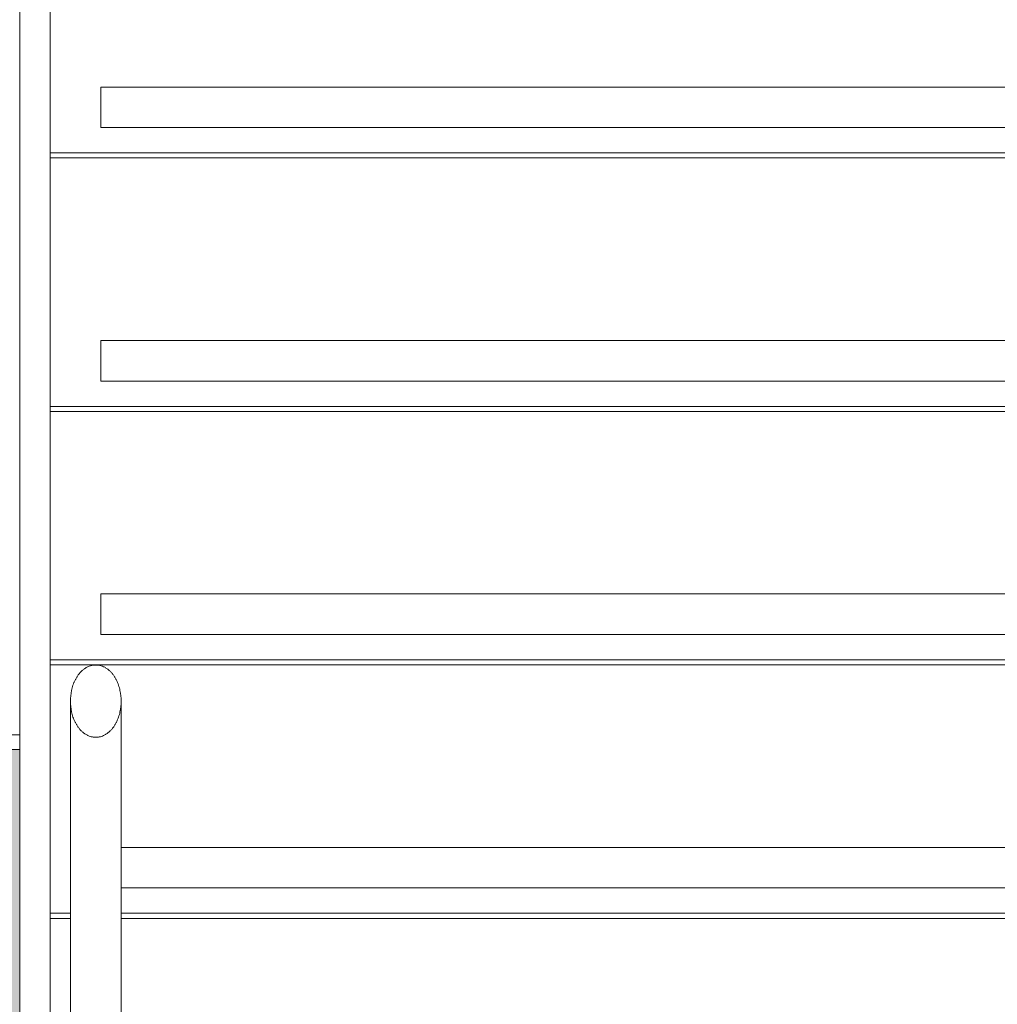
# Model space of a CAD drawing. Header units: millimetres. Extents: x -281 to 121694, y -16481 to 65128.
# Tile 646 of 1056: x 20740 to 21704, y 26640 to 27611. Entities that reach past the tile are written whole.
import ezdxf

# ---------------------------------------------------------------- set-up
doc = ezdxf.new("R2010")
doc.units = ezdxf.units.MM
doc.layers.add('A--L28__Hoofddraagconstructies', color=3, linetype='Continuous', lineweight=5)
doc.layers.add('A--L34__BalustradesLeuningen', color=1, linetype='Continuous', lineweight=5)

# ---------------------------------------------------------------- blocks, each defined once
blk = doc.blocks.new('NLRS_24_10_SF_3_stringer_gen_cpz - NLRS_24_10_xx_stringer v_v_ glazen leuning_gen_cpz-V71-L_80_ 12')
at = {"layer": 'A--L28__Hoofddraagconstructies'}
for p, q in [((-85, 0), (-85, -964.29)), ((-35, -964.29), (-35, 0)), ((-15, -2000), (-15, 0)), ((15, -930.95), (15, -2000))]:
    blk.add_line(p, q, dxfattribs=at)
for points in [[(-35, -964.29), (-34.98, -960.68), (-35.55, -955.44), (-37.21, -949.4), (-38.45, -946.05), (-39.38, -944.05), (-40.2, -942.49), (-41.07, -940.94), (-42.26, -939.03), (-43.6, -937.24), (-44.76, -935.92), (-45.68, -934.99), (-46.66, -934.11), (-48.04, -932.95), (-49.9, -931.6), (-52.27, -930.25), (-54.29, -929.46), (-55.96, -929.06), (-57.71, -928.76), (-60, -928.62), (-62.28, -928.76), (-64.04, -929.06), (-65.71, -929.46), (-67.73, -930.25), (-70.1, -931.61), (-71.96, -932.96), (-73.34, -934.11), (-74.32, -935), (-75.24, -935.92), (-76.4, -937.24), (-77.73, -939.03), (-78.92, -940.93), (-79.8, -942.48), (-80.41, -943.65), (-80.99, -944.84), (-81.7, -946.46), (-82.79, -949.4), (-84.45, -955.44), (-85.02, -960.68), (-85, -964.29)], [(-85, -964.29), (-85.02, -967.89), (-84.45, -973.14), (-82.79, -979.17), (-81.55, -982.52), (-80.62, -984.52), (-79.8, -986.08), (-78.93, -987.64), (-77.74, -989.54), (-76.4, -991.33), (-75.24, -992.66), (-74.32, -993.58), (-73.34, -994.46), (-71.96, -995.62), (-70.1, -996.97), (-67.73, -998.32), (-65.71, -999.11), (-64.04, -999.51), (-62.29, -999.81), (-60, -999.95), (-57.72, -999.81), (-55.96, -999.51), (-54.29, -999.11), (-52.27, -998.32), (-49.9, -996.97), (-48.04, -995.62), (-46.66, -994.46), (-45.68, -993.58), (-44.76, -992.65), (-43.6, -991.33), (-42.27, -989.54), (-41.08, -987.64), (-40.2, -986.09), (-39.59, -984.92), (-39.01, -983.74), (-38.3, -982.11), (-37.21, -979.17), (-35.55, -973.13), (-34.98, -967.89), (-35, -964.29)]]:
    blk.add_open_spline(points, degree=3, knots=[0, 0, 0, 0, 0.111111, 0.166667, 0.194444, 0.222222, 0.236111, 0.25, 0.277778, 0.305556, 0.319444, 0.333333, 0.347222, 0.361111, 0.388889, 0.416667, 0.444444, 0.458333, 0.472222, 0.5, 0.527778, 0.541667, 0.555556, 0.583333, 0.611111, 0.638889, 0.652778, 0.666667, 0.680556, 0.694444, 0.722222, 0.75, 0.763889, 0.777778, 0.791667, 0.805556, 0.833333, 0.888889, 1, 1, 1, 1], dxfattribs=at)
blk = doc.blocks.new('NLRS_24_10_SF_1_traptrede_gen_cpz - NLRS_24_10_xx_SF_1_traptrede_gen_cpz-V59-L_80_ 12')
at = {"layer": 'A--L28__Hoofddraagconstructies'}
for p, q in [((595, -65), (-595, -65)), ((-595, -65), (-595, -105)), ((595, -105), (595, -65)), ((-595, -105), (595, -105)), ((645, -130), (-645, -130)), ((645, -130), (-645, -130)), ((645, -135), (-645, -135))]:
    blk.add_line(p, q, dxfattribs=at)
blk = doc.blocks.new('NLRS_24_10_SF_1_traptrede_gen_cpz - NLRS_24_10_xx_SF_1_traptrede_gen_cpz-V60-L_80_ 12')
at = {"layer": 'A--L28__Hoofddraagconstructies'}
for p, q in [((595, -65), (-575, -65)), ((595, -105), (595, -65)), ((-575, -105), (595, -105)), ((-624.57, -130), (-645, -130)), ((-624.57, -130), (-645, -130)), ((-625, -135), (-645, -135)), ((625, -130), (-575, -130)), ((625, -130), (-575, -130)), ((625, -135), (-575, -135))]:
    blk.add_line(p, q, dxfattribs=at)
blk = doc.blocks.new('NLRS_34_RAI_upright array_gen_cpz - NLRS_34_RAI_upright array_gen_cpz-66231001-L_80_ 12')
at = {"layer": 'A--L34__BalustradesLeuningen'}
blk.add_hatch(color=256, dxfattribs=at).paths.add_polyline_path([(20, 0), (20, 916.67), (-20, 916.67), (-20, 0)])
for p, q in [((-20, 916.67), (20, 916.67)), ((-20, 916.67), (-20, 0)), ((20, 0), (20, 916.67)), ((20, 0), (-20, 0)), ((-20, 0), (-20, -14.29)), ((20, -14.29), (20, 0)), ((-20, -14.29), (20, -14.29))]:
    blk.add_line(p, q, dxfattribs=at)

msp = doc.modelspace()

# ---------------------------------------------------------------- block references
at = {"layer": 'A--L28__Hoofddraagconstructies', "rotation": 180}
msp.add_blockref('NLRS_24_10_SF_3_stringer_gen_cpz - NLRS_24_10_xx_stringer v_v_ glazen leuning_gen_cpz-V71-L_80_ 12', (20755, 25975), dxfattribs=at)
at = {"layer": 'A--L28__Hoofddraagconstructies'}
for name, p in [('NLRS_24_10_SF_1_traptrede_gen_cpz - NLRS_24_10_xx_SF_1_traptrede_gen_cpz-V59-L_80_ 12', (21415, 27610)), ('NLRS_24_10_SF_1_traptrede_gen_cpz - NLRS_24_10_xx_SF_1_traptrede_gen_cpz-V59-L_80_ 12', (21415, 27360)), ('NLRS_24_10_SF_1_traptrede_gen_cpz - NLRS_24_10_xx_SF_1_traptrede_gen_cpz-V59-L_80_ 12', (21415, 27110)), ('NLRS_24_10_SF_1_traptrede_gen_cpz - NLRS_24_10_xx_SF_1_traptrede_gen_cpz-V60-L_80_ 12', (21415, 26860))]:
    msp.add_blockref(name, p, dxfattribs=at)
at = {"layer": 'A--L34__BalustradesLeuningen', "rotation": 180}
msp.add_blockref('NLRS_34_RAI_upright array_gen_cpz - NLRS_34_RAI_upright array_gen_cpz-66231001-L_80_ 12', (20720, 26891.67), dxfattribs=at)

doc.saveas('drawing.dxf')
